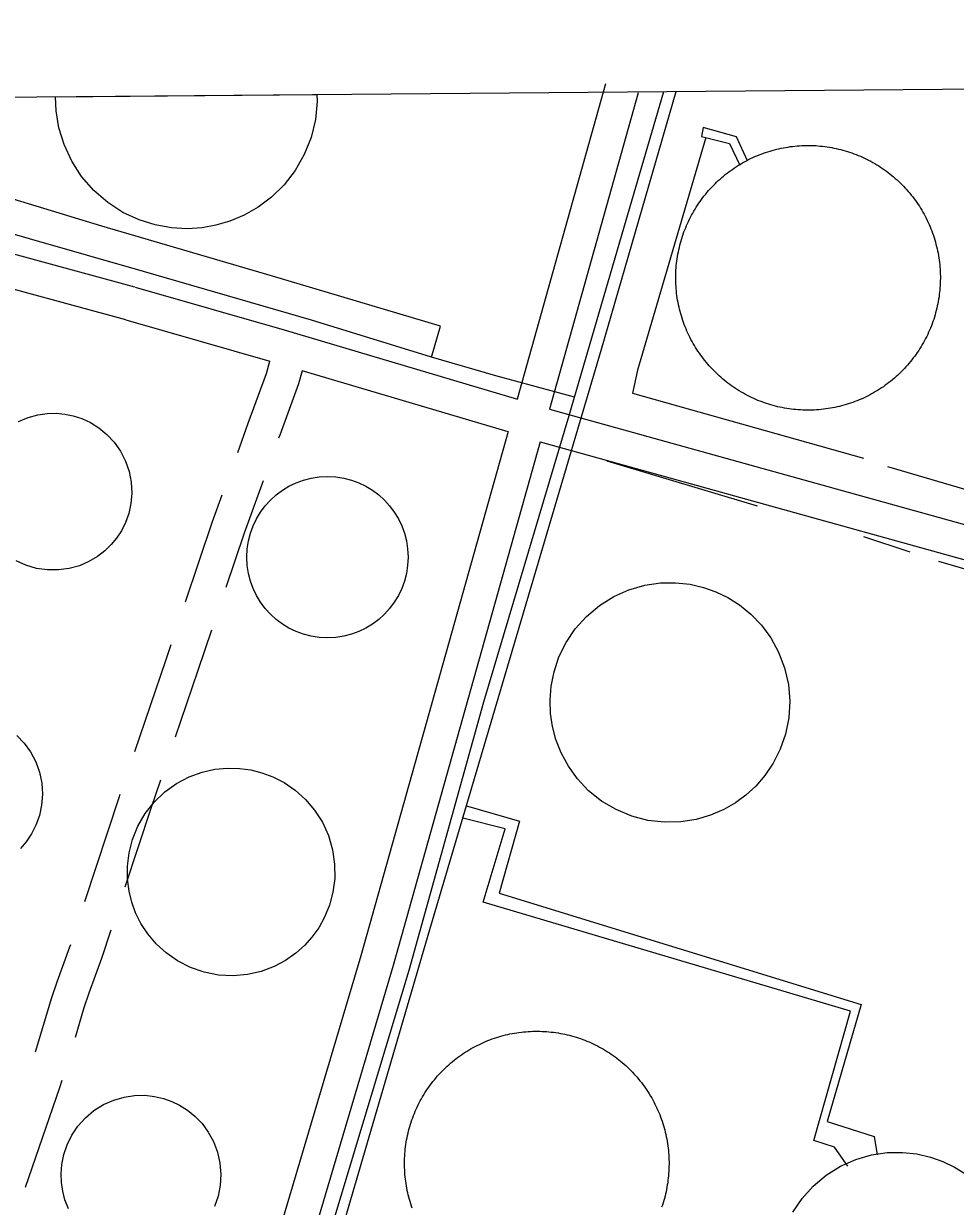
# Model space of a CAD drawing. Extents: x 3568792 to 3606828, y 529143 to 554785.
# Drawn here: x 3576318 to 3577142, y 551777 to 552824 of the extents above; entities that cross this region are included whole.
import ezdxf

# ---------------------------------------------------------------- set-up
doc = ezdxf.new("R2010")
doc.units = 0
for name, color, linetype in [('V-DOMW-TANK', 7, 'Continuous'), ('V-GRID-FRAM', 7, 'Continuous'), ('V-GRID-MAJR', 7, 'Continuous'), ('V-ROAD-CNTR', 7, 'Continuous'), ('V-SITE-OTLN', 7, 'Continuous'), ('V-TOPO-SHOR', 7, 'Continuous'), ('V-UTIL-LINE', 7, 'Continuous')]:
    doc.layers.add(name, color=color, linetype=linetype)

msp = doc.modelspace()

# ---------------------------------------------------------------- linework, layer by layer
at = {"layer": 'V-DOMW-TANK'}
for p, q in [((3576345.7, 552759.4), (3576577.2, 552761.4)), ((3576346.2, 552746.9), (3576345.7, 552759.4)), ((3576577.5, 552755.3), (3576575.9, 552739.3)), ((3576577.2, 552761.4), (3576577.5, 552755.3)), ((3576348.7, 552732), (3576346.2, 552746.9)), ((3576575.9, 552739.3), (3576572, 552723.4)), ((3576353.3, 552717), (3576348.7, 552732)), ((3576572, 552723.4), (3576566, 552708.2)), ((3576360.1, 552702.5), (3576353.3, 552717)), ((3576368.9, 552688.8), (3576360.1, 552702.5)), ((3576566, 552708.2), (3576557.9, 552694.1)), ((3576557.9, 552694.1), (3576548.2, 552681.5)), ((3576379.7, 552676.4), (3576368.9, 552688.8)), ((3576548.2, 552681.5), (3576537.1, 552670.6)), ((3576392, 552665.8), (3576379.7, 552676.4)), ((3576537.1, 552670.6), (3576525.2, 552661.6)), ((3576405.5, 552657), (3576392, 552665.8)), ((3576525.2, 552661.6), (3576512.7, 552654.5)), ((3576419.7, 552650.4), (3576405.5, 552657)), ((3576434.1, 552645.9), (3576419.7, 552650.4)), ((3576500.2, 552649.2), (3576487.8, 552645.6)), ((3576512.7, 552654.5), (3576500.2, 552649.2)), ((3576448.5, 552643.3), (3576434.1, 552645.9)), ((3576462.3, 552642.6), (3576448.5, 552643.3)), ((3576475.5, 552643.4), (3576462.3, 552642.6)), ((3576487.8, 552645.6), (3576475.5, 552643.4))]:
    msp.add_line(p, q, dxfattribs=at)
for points in [[(3576898.8, 552569.4), (3576898.3, 552571.3), (3576897.8, 552573.3), (3576897.4, 552575.3), (3576897, 552577.3), (3576896.6, 552579.4), (3576896.3, 552581.4), (3576896, 552583.4), (3576895.7, 552585.4), (3576895.5, 552587.5), (3576895.3, 552589.5), (3576895.2, 552591.5), (3576895.1, 552593.6), (3576895, 552595.6), (3576894.9, 552597.7), (3576894.9, 552599.7), (3576895, 552601.7), (3576895, 552603.8), (3576895.1, 552605.8), (3576895.3, 552607.9), (3576895.4, 552609.9), (3576895.6, 552611.9), (3576895.9, 552614), (3576896.2, 552616), (3576896.5, 552618), (3576896.8, 552620), (3576897.2, 552622), (3576897.6, 552624), (3576898.1, 552626), (3576898.6, 552628), (3576899.1, 552630), (3576899.6, 552632), (3576900.2, 552633.9), (3576900.9, 552635.9), (3576901.5, 552637.8), (3576902.2, 552639.7), (3576902.9, 552641.6), (3576903.7, 552643.5), (3576904.5, 552645.4), (3576905.3, 552647.3), (3576906.2, 552649.1), (3576907, 552651), (3576908, 552652.8), (3576908.9, 552654.6), (3576909.9, 552656.4), (3576910.9, 552658.2), (3576912, 552659.9), (3576913, 552661.7), (3576914.1, 552663.4), (3576915.3, 552665.1), (3576916.5, 552666.8), (3576917.6, 552668.4), (3576918.9, 552670.1), (3576920.1, 552671.7), (3576921.4, 552673.3), (3576922.7, 552674.8), (3576924, 552676.4), (3576925.4, 552677.9), (3576926.8, 552679.4), (3576928.2, 552680.9), (3576929.7, 552682.3), (3576931.1, 552683.8), (3576932.6, 552685.2), (3576934.1, 552686.5), (3576935.7, 552687.9), (3576937.2, 552689.2), (3576938.8, 552690.5), (3576940.4, 552691.8), (3576942, 552693), (3576943.7, 552694.2), (3576945.4, 552695.4), (3576947, 552696.5), (3576948.8, 552697.7), (3576950.5, 552698.8), (3576952.2, 552699.8), (3576954, 552700.8), (3576955.8, 552701.8), (3576957.6, 552702.8), (3576959.4, 552703.7), (3576961.2, 552704.6), (3576963.1, 552705.5), (3576965, 552706.4), (3576966.8, 552707.2), (3576968.7, 552707.9), (3576970.6, 552708.7), (3576972.5, 552709.4), (3576974.5, 552710), (3576976.4, 552710.7), (3576978.4, 552711.3), (3576980.3, 552711.9), (3576982.3, 552712.4), (3576984.3, 552712.9), (3576986.3, 552713.4), (3576988.3, 552713.8), (3576990.3, 552714.2), (3576992.3, 552714.6), (3576994.3, 552714.9), (3576996.3, 552715.2), (3576998.4, 552715.4), (3577000.4, 552715.7), (3577002.4, 552715.8)], [(3577002.4, 552715.8), (3577004.5, 552716), (3577006.5, 552716.1), (3577008.5, 552716.2), (3577010.6, 552716.2), (3577012.6, 552716.2), (3577014.7, 552716.2), (3577016.7, 552716.2), (3577018.8, 552716.1), (3577020.8, 552715.9), (3577022.8, 552715.7), (3577024.9, 552715.5), (3577026.9, 552715.3), (3577028.9, 552715), (3577031, 552714.7), (3577033, 552714.4), (3577035, 552714), (3577037, 552713.6), (3577039, 552713.1), (3577041, 552712.6), (3577042.9, 552712.1), (3577044.9, 552711.5), (3577046.9, 552711), (3577048.8, 552710.3), (3577050.7, 552709.7), (3577052.7, 552709), (3577054.6, 552708.3), (3577056.5, 552707.5), (3577058.4, 552706.7), (3577060.2, 552705.9), (3577062.1, 552705), (3577063.9, 552704.1), (3577065.7, 552703.2), (3577067.6, 552702.3), (3577069.3, 552701.3), (3577071.1, 552700.3), (3577072.9, 552699.2), (3577074.6, 552698.1), (3577076.3, 552697), (3577078, 552695.9), (3577079.7, 552694.7), (3577081.4, 552693.5), (3577083, 552692.3), (3577084.6, 552691.1), (3577086.2, 552689.8), (3577087.8, 552688.5), (3577089.3, 552687.1), (3577090.9, 552685.8), (3577092.4, 552684.4), (3577093.8, 552683), (3577095.3, 552681.5), (3577096.7, 552680.1), (3577098.1, 552678.6), (3577099.5, 552677.1), (3577100.8, 552675.5), (3577102.1, 552674), (3577103.4, 552672.4), (3577104.7, 552670.8), (3577105.9, 552669.1), (3577107.1, 552667.5), (3577108.3, 552665.8), (3577109.5, 552664.1), (3577110.6, 552662.4), (3577111.7, 552660.7), (3577112.7, 552658.9), (3577113.8, 552657.2), (3577114.8, 552655.4), (3577115.7, 552653.6), (3577116.7, 552651.8), (3577117.6, 552649.9), (3577118.4, 552648.1), (3577119.3, 552646.2), (3577120.1, 552644.3), (3577120.9, 552642.5), (3577121.6, 552640.6), (3577122.3, 552638.6), (3577123, 552636.7), (3577123.6, 552634.8), (3577124.2, 552632.8), (3577124.8, 552630.8), (3577125.3, 552628.9), (3577125.8, 552626.9), (3577126.3, 552624.9), (3577126.7, 552622.9), (3577127.1, 552620.9), (3577127.5, 552618.9), (3577127.8, 552616.9), (3577128.1, 552614.8), (3577128.4, 552612.8), (3577128.6, 552610.8), (3577128.8, 552608.7), (3577128.9, 552606.7), (3577129, 552604.7), (3577129.1, 552602.6), (3577129.2, 552600.6), (3577129.2, 552598.5), (3577129.1, 552596.5), (3577129.1, 552594.5), (3577129, 552592.4), (3577128.8, 552590.4), (3577128.7, 552588.3)], [(3577128.7, 552588.3), (3577128.5, 552586.3), (3577128.2, 552584.3), (3577128, 552582.2), (3577127.6, 552580.2), (3577127.3, 552578.2), (3577126.9, 552576.2), (3577126.5, 552574.2), (3577126, 552572.2), (3577125.6, 552570.2), (3577125, 552568.2), (3577124.5, 552566.3), (3577123.9, 552564.3), (3577123.3, 552562.4), (3577122.6, 552560.4), (3577121.9, 552558.5), (3577121.2, 552556.6), (3577120.4, 552554.7), (3577119.6, 552552.8), (3577118.8, 552551), (3577118, 552549.1), (3577117.1, 552547.3), (3577116.1, 552545.4), (3577115.2, 552543.6), (3577114.2, 552541.8), (3577113.2, 552540.1), (3577112.1, 552538.3), (3577111.1, 552536.6), (3577110, 552534.8), (3577108.8, 552533.1), (3577107.7, 552531.5), (3577106.5, 552529.8), (3577105.2, 552528.2), (3577104, 552526.6), (3577102.7, 552525), (3577101.4, 552523.4), (3577100.1, 552521.8), (3577098.7, 552520.3), (3577097.3, 552518.8), (3577095.9, 552517.3), (3577094.5, 552515.9), (3577093, 552514.5), (3577091.5, 552513.1), (3577090, 552511.7), (3577088.5, 552510.3), (3577086.9, 552509), (3577085.3, 552507.7), (3577083.7, 552506.5), (3577082.1, 552505.2), (3577080.4, 552504), (3577078.8, 552502.8), (3577077.1, 552501.7), (3577075.4, 552500.6), (3577073.6, 552499.5), (3577071.9, 552498.4), (3577070.1, 552497.4), (3577068.3, 552496.4), (3577066.5, 552495.4), (3577064.7, 552494.5), (3577062.9, 552493.6), (3577061, 552492.7)], [(3577061, 552492.7), (3577059.2, 552491.9), (3577057.3, 552491.1), (3577055.4, 552490.3), (3577053.5, 552489.6), (3577051.6, 552488.9), (3577049.6, 552488.2), (3577047.7, 552487.6), (3577045.7, 552486.9), (3577043.8, 552486.4), (3577041.8, 552485.8), (3577039.8, 552485.3), (3577037.8, 552484.9), (3577035.8, 552484.4), (3577033.8, 552484), (3577031.8, 552483.7), (3577029.8, 552483.4), (3577027.8, 552483.1), (3577025.8, 552482.8), (3577023.7, 552482.6), (3577021.7, 552482.4), (3577019.6, 552482.2), (3577017.6, 552482.1), (3577015.6, 552482), (3577013.5, 552482), (3577011.5, 552482), (3577009.4, 552482), (3577007.4, 552482.1), (3577005.3, 552482.2), (3577003.3, 552482.3), (3577001.3, 552482.5), (3576999.2, 552482.7), (3576997.2, 552482.9), (3576995.2, 552483.2), (3576993.2, 552483.5), (3576991.1, 552483.9), (3576989.1, 552484.3), (3576987.1, 552484.7), (3576985.1, 552485.1), (3576983.2, 552485.6), (3576981.2, 552486.1), (3576979.2, 552486.7), (3576977.3, 552487.3), (3576975.3, 552487.9), (3576973.4, 552488.6), (3576971.5, 552489.3), (3576969.5, 552490), (3576967.6, 552490.7), (3576965.8, 552491.5), (3576963.9, 552492.4), (3576962, 552493.2), (3576960.2, 552494.1), (3576958.4, 552495), (3576956.6, 552496), (3576954.8, 552497), (3576953, 552498), (3576951.2, 552499), (3576949.5, 552500.1), (3576947.8, 552501.2), (3576946.1, 552502.3), (3576944.4, 552503.5), (3576942.7, 552504.7), (3576941.1, 552505.9), (3576939.5, 552507.2), (3576937.9, 552508.5), (3576936.3, 552509.8), (3576934.8, 552511.1), (3576933.3, 552512.5), (3576931.8, 552513.9), (3576930.3, 552515.3), (3576928.8, 552516.7), (3576927.4, 552518.2), (3576926, 552519.7), (3576924.6, 552521.2), (3576923.3, 552522.7), (3576922, 552524.3), (3576920.7, 552525.9), (3576919.4, 552527.5), (3576918.2, 552529.1), (3576917, 552530.7), (3576915.8, 552532.4), (3576914.6, 552534.1), (3576913.5, 552535.8), (3576912.4, 552537.5), (3576911.4, 552539.3), (3576910.3, 552541.1), (3576909.3, 552542.8), (3576908.4, 552544.6), (3576907.4, 552546.5), (3576906.5, 552548.3), (3576905.7, 552550.1), (3576904.8, 552552), (3576904, 552553.9), (3576903.2, 552555.8), (3576902.5, 552557.7), (3576901.8, 552559.6), (3576901.1, 552561.5), (3576900.5, 552563.5), (3576899.9, 552565.4), (3576899.3, 552567.4), (3576898.8, 552569.4)], [(3576313, 552472.1), (3576321.5, 552475.6), (3576330, 552477.9), (3576338.4, 552479.1), (3576346.4, 552479.3), (3576354, 552478.6), (3576361.4, 552477.1), (3576369, 552474.6), (3576376.7, 552471.1), (3576384.2, 552466.4), (3576391.3, 552460.6), (3576397.8, 552453.6), (3576403.4, 552445.7), (3576407.8, 552437), (3576411, 552427.7), (3576412.8, 552418.2), (3576413.3, 552408.7), (3576412.5, 552399.4), (3576410.6, 552390.6), (3576407.7, 552382.5), (3576404.1, 552375.2), (3576399.8, 552368.8), (3576395.1, 552363), (3576389.4, 552357.5), (3576382.8, 552352.4), (3576375.3, 552348), (3576367, 552344.4), (3576357.9, 552341.9), (3576348.4, 552340.6), (3576338.7, 552340.6), (3576329, 552342), (3576319.6, 552344.8), (3576310.8, 552348.8)], [(3576311.6, 552194.1), (3576318, 552187.4), (3576323.6, 552179.6), (3576328.2, 552170.9), (3576331.5, 552161.6), (3576333.5, 552151.9), (3576334.2, 552142.1), (3576333.4, 552132.5), (3576331.5, 552123.3), (3576328.4, 552114.7), (3576324.5, 552107), (3576319.9, 552100.1), (3576314.8, 552094.1)], [(3576658.6, 551785.5), (3576658.1, 551787.5), (3576657.6, 551789.5), (3576657.2, 551791.5), (3576656.8, 551793.5), (3576656.4, 551795.5), (3576656.1, 551797.6), (3576655.8, 551799.6), (3576655.5, 551801.6), (3576655.3, 551803.6), (3576655.1, 551805.7), (3576655, 551807.7), (3576654.9, 551809.8), (3576654.8, 551811.8), (3576654.7, 551813.8), (3576654.7, 551815.9), (3576654.8, 551817.9), (3576654.8, 551820), (3576654.9, 551822), (3576655.1, 551824.1), (3576655.2, 551826.1), (3576655.4, 551828.1), (3576655.7, 551830.2), (3576656, 551832.2), (3576656.3, 551834.2), (3576656.6, 551836.2), (3576657, 551838.2), (3576657.4, 551840.2), (3576657.9, 551842.2), (3576658.4, 551844.2), (3576658.9, 551846.2), (3576659.4, 551848.1), (3576660, 551850.1), (3576660.6, 551852), (3576661.3, 551854), (3576662, 551855.9), (3576662.7, 551857.8), (3576663.5, 551859.7), (3576664.3, 551861.6), (3576665.1, 551863.5), (3576666, 551865.3), (3576666.8, 551867.2), (3576667.8, 551869), (3576668.7, 551870.8), (3576669.7, 551872.6), (3576670.7, 551874.4), (3576671.8, 551876.1), (3576672.8, 551877.9), (3576673.9, 551879.6), (3576675.1, 551881.3), (3576676.3, 551883), (3576677.4, 551884.6), (3576678.7, 551886.3), (3576679.9, 551887.9), (3576681.2, 551889.5), (3576682.5, 551891), (3576683.8, 551892.6), (3576685.2, 551894.1), (3576686.6, 551895.6), (3576688, 551897.1), (3576689.5, 551898.5), (3576690.9, 551900), (3576692.4, 551901.4), (3576693.9, 551902.7), (3576695.5, 551904.1), (3576697, 551905.4), (3576698.6, 551906.7), (3576700.2, 551908), (3576701.8, 551909.2), (3576703.5, 551910.4), (3576705.2, 551911.6), (3576706.8, 551912.7), (3576708.6, 551913.8), (3576710.3, 551914.9), (3576712, 551916), (3576713.8, 551917), (3576715.6, 551918), (3576717.4, 551919), (3576719.2, 551919.9), (3576721, 551920.8), (3576722.9, 551921.7), (3576724.7, 551922.5), (3576726.6, 551923.3), (3576728.5, 551924.1), (3576730.4, 551924.9), (3576732.3, 551925.6), (3576734.3, 551926.2), (3576736.2, 551926.9), (3576738.2, 551927.5), (3576740.1, 551928), (3576742.1, 551928.6), (3576744.1, 551929.1), (3576746.1, 551929.6), (3576748.1, 551930), (3576750.1, 551930.4), (3576752.1, 551930.7), (3576754.1, 551931.1), (3576756.1, 551931.4), (3576758.2, 551931.6), (3576760.2, 551931.8), (3576762.2, 551932)], [(3576762.2, 551932), (3576764.3, 551932.2), (3576766.3, 551932.3), (3576768.3, 551932.4), (3576770.4, 551932.4), (3576772.4, 551932.4), (3576774.5, 551932.4), (3576776.5, 551932.3), (3576778.6, 551932.2), (3576780.6, 551932.1), (3576782.6, 551931.9), (3576784.7, 551931.7), (3576786.7, 551931.5), (3576788.7, 551931.2), (3576790.7, 551930.9), (3576792.8, 551930.5), (3576794.8, 551930.2), (3576796.8, 551929.7), (3576798.8, 551929.3), (3576800.8, 551928.8), (3576802.7, 551928.3), (3576804.7, 551927.7), (3576806.7, 551927.1), (3576808.6, 551926.5), (3576810.5, 551925.9), (3576812.5, 551925.2), (3576814.4, 551924.4), (3576816.3, 551923.7), (3576818.1, 551922.9), (3576820, 551922.1), (3576821.9, 551921.2), (3576823.7, 551920.3), (3576825.5, 551919.4), (3576827.3, 551918.4), (3576829.1, 551917.5), (3576830.9, 551916.4), (3576832.7, 551915.4), (3576834.4, 551914.3), (3576836.1, 551913.2), (3576837.8, 551912.1), (3576839.5, 551910.9), (3576841.2, 551909.7), (3576842.8, 551908.5), (3576844.4, 551907.2), (3576846, 551906), (3576847.6, 551904.7), (3576849.1, 551903.3), (3576850.6, 551902), (3576852.2, 551900.6), (3576853.6, 551899.1), (3576855.1, 551897.7), (3576856.5, 551896.2), (3576857.9, 551894.8), (3576859.3, 551893.2), (3576860.6, 551891.7), (3576861.9, 551890.1), (3576863.2, 551888.6), (3576864.5, 551887), (3576865.7, 551885.3), (3576866.9, 551883.7), (3576868.1, 551882), (3576869.3, 551880.3), (3576870.4, 551878.6), (3576871.5, 551876.9), (3576872.5, 551875.1), (3576873.6, 551873.4), (3576874.6, 551871.6), (3576875.5, 551869.8), (3576876.5, 551868), (3576877.4, 551866.1), (3576878.2, 551864.3), (3576879.1, 551862.4), (3576879.9, 551860.5), (3576880.7, 551858.6), (3576881.4, 551856.7), (3576882.1, 551854.8), (3576882.8, 551852.9), (3576883.4, 551850.9), (3576884, 551849), (3576884.6, 551847), (3576885.1, 551845.1), (3576885.6, 551843.1), (3576886.1, 551841.1), (3576886.5, 551839.1), (3576886.9, 551837.1), (3576887.3, 551835.1), (3576887.6, 551833.1), (3576887.9, 551831), (3576888.2, 551829), (3576888.4, 551827), (3576888.6, 551824.9), (3576888.7, 551822.9), (3576888.8, 551820.9), (3576888.9, 551818.8), (3576889, 551816.8), (3576889, 551814.7), (3576888.9, 551812.7), (3576888.9, 551810.6), (3576888.8, 551808.6), (3576888.6, 551806.6), (3576888.5, 551804.5)], [(3576357.2, 551775.3), (3576354.1, 551783.1), (3576352.1, 551790.9), (3576351, 551798.5), (3576350.7, 551806.3), (3576351.3, 551814.6), (3576353.1, 551823.2), (3576356, 551831.9), (3576360.1, 551840.4), (3576365.6, 551848.4), (3576372.2, 551855.8), (3576379.8, 551862.2), (3576388.3, 551867.5), (3576397.3, 551871.5), (3576406.6, 551874.2), (3576415.8, 551875.5), (3576424.8, 551875.7), (3576433.4, 551874.7), (3576441.4, 551872.9), (3576448.6, 551870.3), (3576455.6, 551867), (3576462.5, 551862.6), (3576469.2, 551857.2), (3576475.5, 551850.7), (3576481, 551843.1), (3576485.6, 551834.7), (3576489.1, 551825.5), (3576491.3, 551815.7), (3576492.2, 551805.8), (3576491.6, 551795.9), (3576489.7, 551786.4), (3576486.6, 551777.4)], [(3576998.6, 551772.2), (3577006.7, 551784.4), (3577016.6, 551795.4), (3577028.1, 551805.1), (3577040.8, 551813), (3577054.3, 551819), (3577068.2, 551823), (3577082.1, 551825), (3577095.6, 551825.2), (3577108.5, 551823.8), (3577120.4, 551821), (3577131.3, 551817.2), (3577141.8, 551812.1), (3577152.2, 551805.6), (3577162.2, 551797.5), (3577171.6, 551787.7), (3577179.9, 551776.4)], [(3576888.5, 551804.5), (3576888.3, 551802.5), (3576888, 551800.5), (3576887.8, 551798.4), (3576887.4, 551796.4), (3576887.1, 551794.4), (3576886.7, 551792.4), (3576886.3, 551790.4), (3576885.8, 551788.4), (3576885.4, 551786.4), (3576884.8, 551784.4), (3576884.3, 551782.5), (3576883.7, 551780.5), (3576883.1, 551778.6), (3576882.4, 551776.6)], [(3576661.6, 551775.8), (3576660.9, 551777.7), (3576660.3, 551779.7), (3576659.7, 551781.6), (3576659.1, 551783.6), (3576658.6, 551785.5)]]:
    msp.add_lwpolyline(points, dxfattribs=at)
for points in [[(3576930.5, 552321.3), (3576941, 552316.2), (3576951.4, 552309.7), (3576961.4, 552301.6), (3576970.8, 552291.8), (3576979.1, 552280.5), (3576986, 552267.8), (3576991.3, 552254), (3576994.6, 552239.4), (3576995.8, 552224.5), (3576994.9, 552209.7), (3576992.1, 552195.3), (3576987.4, 552181.9), (3576981.3, 552169.7), (3576973.9, 552158.8), (3576965.8, 552149.3), (3576957.1, 552141.3), (3576947.9, 552134.6), (3576937.4, 552128.5), (3576925.8, 552123.5), (3576913, 552119.8), (3576899.3, 552117.6), (3576884.9, 552117.3), (3576870.3, 552119), (3576855.9, 552122.7), (3576842.1, 552128.5), (3576829.2, 552136.1), (3576817.8, 552145.3), (3576807.9, 552155.7), (3576799.8, 552167), (3576793.4, 552178.7), (3576788.8, 552190.5), (3576785.7, 552202.2), (3576784, 552213.5), (3576783.6, 552225.3), (3576784.6, 552237.7), (3576787.2, 552250.6), (3576791.5, 552263.6), (3576797.8, 552276.3), (3576805.9, 552288.5), (3576815.8, 552299.5), (3576827.3, 552309.2), (3576840, 552317.1), (3576853.5, 552323.1), (3576867.4, 552327.1), (3576881.3, 552329.1), (3576894.8, 552329.3), (3576907.7, 552327.9), (3576919.6, 552325.1)], [(3576518.6, 552163.7), (3576528.4, 552161.2), (3576538.3, 552157.5), (3576548.3, 552152.4), (3576557.9, 552145.7), (3576567, 552137.6), (3576575.1, 552128.1), (3576582, 552117.3), (3576587.4, 552105.5), (3576591, 552093), (3576592.9, 552080.3), (3576593, 552067.7), (3576591.4, 552055.5), (3576588.3, 552044), (3576584, 552033.5), (3576578.8, 552024), (3576572.8, 552015.7), (3576566.2, 552008.3), (3576558.4, 552001.4), (3576549.4, 551995.1), (3576539.2, 551989.7), (3576527.9, 551985.4), (3576515.8, 551982.6), (3576503.1, 551981.5), (3576490.2, 551982.1), (3576477.5, 551984.6), (3576465.3, 551988.8), (3576453.9, 551994.6), (3576443.7, 552001.7), (3576434.9, 552009.8), (3576427.4, 552018.6), (3576421.4, 552027.8), (3576416.7, 552037.2), (3576413.3, 552046.5), (3576410.9, 552056.4), (3576409.5, 552067.1), (3576409.4, 552078.5), (3576410.9, 552090.3), (3576413.9, 552102.2), (3576418.7, 552113.9), (3576425.2, 552125), (3576433.2, 552135.2), (3576442.6, 552144.2), (3576453, 552151.6), (3576464.1, 552157.5), (3576475.5, 552161.7), (3576486.9, 552164.2), (3576498.1, 552165.3), (3576508.7, 552165)]]:
    msp.add_lwpolyline(points, close=True, dxfattribs=at)
msp.add_circle((3576586.5, 552351.9), 71.4, dxfattribs=at)
at = {"layer": 'V-GRID-FRAM'}
msp.add_lwpolyline([(3570936, 552713.8), (3602582.8, 552980.8), (3602744.1, 534798.4), (3571081.5, 534531.3), (3570936, 552713.8)], dxfattribs=at)
at = {"layer": 'V-GRID-MAJR'}
msp.add_spline([(3576358.6, 534575.8), (3576309.2, 540634.7), (3576259.8, 546695.5), (3576210.5, 552756.4), (3576210.5, 552758.3)], degree=3, dxfattribs=at)
at = {"layer": 'V-ROAD-CNTR'}
for points in [[(3576832.8, 552770.9), (3576754.4, 552491.9)], [(3576861.7, 552762.8), (3576783.1, 552482.9)], [(3576415.9, 552590.9), (3576272.8, 552629.7), (3576242.9, 552638.2)], [(3576408.1, 552562), (3576264.7, 552600.8), (3576234.4, 552609.5)], [(3576416.2, 552590.9), (3576548.3, 552553.1), (3576720.1, 552502.2), (3576754.7, 552491.8)], [(3576407.9, 552562), (3576535.5, 552525.5)], [(3576507.1, 552444.7), (3576516.4, 552470.4), (3576532.6, 552514.6), (3576535.5, 552525.5)], [(3576543.6, 552457.4), (3576544.6, 552460.2), (3576561.2, 552505.5), (3576564.3, 552517)], [(3576563.7, 552517.2), (3576711.5, 552473.5), (3576746.1, 552463.1)], [(3576783.1, 552482.9), (3577450.2, 552297.7)], [(3576746.4, 552463.2), (3576616, 551999), (3576411.6, 551310.4)], [(3576775, 552454.1), (3576644.8, 551990.7), (3576562.6, 551713.7)], [(3576775, 552454.1), (3577448.3, 552267.1)], [(3576496.9, 552325.4), (3576513.1, 552373.5), (3576529.9, 552419.8)], [(3576460.9, 552312.5), (3576484.8, 552383.4), (3576493.4, 552407.1)], [(3576451.9, 552192.8), (3576472.1, 552251.8), (3576484.1, 552287.5)], [(3576415.9, 552180), (3576443.7, 552261.5), (3576448.1, 552274.6)], [(3576407.5, 552060.1), (3576430.5, 552129.8), (3576439, 552155)], [(3576371.7, 552047.1), (3576402, 552139.4), (3576403, 552142.1)], [(3576363.3, 551927.3), (3576371.2, 551953.4), (3576375.5, 551966.3), (3576386.8, 551997.2), (3576395, 552022.1)], [(3576328, 551914.3), (3576342.6, 551962.4), (3576347.1, 551976.2), (3576358.5, 552007.1), (3576359.2, 552009.1)], [(3576319.3, 551794.5), (3576349.7, 551882.5), (3576351.7, 551889.1)]]:
    msp.add_lwpolyline(points, dxfattribs=at)
at = {"layer": 'V-SITE-OTLN'}
msp.add_line((3574863.7, 552746.9), (3578128.8, 552774.5), dxfattribs=at)
at = {"layer": 'V-TOPO-SHOR'}
for p, q in [((3576833.9, 552437.1), (3576967.1, 552397.5)), ((3577061.2, 552370.3), (3577102.1, 552356.7)), ((3577127.6, 552348.5), (3577244.2, 552314.2))]:
    msp.add_line(p, q, dxfattribs=at)
at = {"layer": 'V-UTIL-LINE'}
for p, q in [((3576921.4, 552723.4), (3576861, 552517.5)), ((3577082.4, 552432.2), (3577181.1, 552403.1))]:
    msp.add_line(p, q, dxfattribs=at)
for points in [[(3576138.3, 550222.2), (3576162.8, 550298.1), (3576215.5, 550473.4), (3576273.5, 550668.6), (3576312.8, 550808.4), (3576368.2, 551001.8), (3576453.5, 551287.7), (3576513.7, 551491.6), (3576585.6, 551743.7), (3576658.8, 551986.6), (3576725, 552223.9), (3576800.4, 552477.3), (3576805.3, 552493.5), (3576849, 552643), (3576884.5, 552764)], [(3576454.5, 551262.3), (3576677.2, 552022.4), (3576829.2, 552536.1), (3576895.2, 552764.1)], [(3576958.3, 552702.8), (3576948.7, 552723.9), (3576919.2, 552732.1), (3576917.8, 552724.3), (3576942.4, 552718), (3576951.6, 552698.8)], [(3576805.3, 552493.5), (3576735.6, 552512.3), (3576678.6, 552528.8), (3576686.6, 552556.4), (3576538, 552600.6), (3576386.7, 552644.8), (3576263.5, 552682.3)], [(3576678.6, 552528.8), (3576572.5, 552561.8), (3576423.8, 552604.7), (3576272.1, 552648)], [(3576861, 552517.5), (3576856.5, 552497), (3577061.1, 552439.4)], [(3576709.6, 552132), (3576756.7, 552118.3), (3576738.6, 552054.7), (3577059.1, 551956.2), (3577029.1, 551852.6), (3577070.5, 551839.4), (3577073.2, 551822.9)], [(3577047.4, 551813.1), (3577035.5, 551829.9), (3577017.3, 551835.8), (3577049.5, 551950.3), (3576724.5, 552046.5), (3576744, 552111.5), (3576706.4, 552120.9)]]:
    msp.add_lwpolyline(points, dxfattribs=at)

doc.saveas('drawing.dxf')
